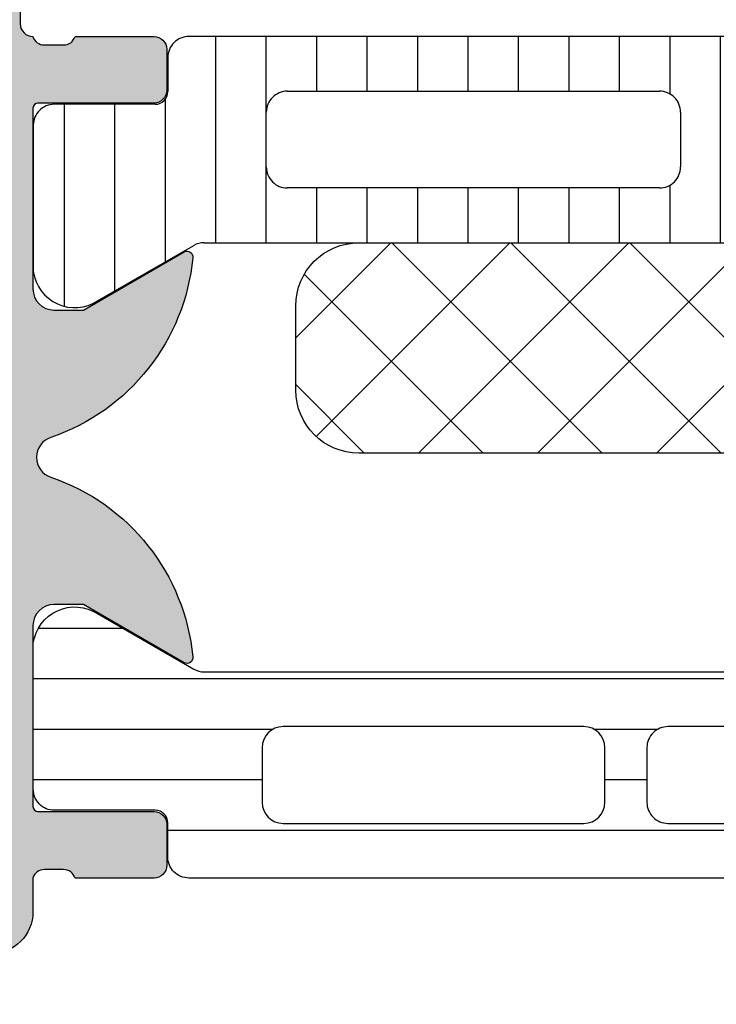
# Model space of a CAD drawing. Header units: millimetres. Extents: x 247761 to 294611, y 172579 to 236863.
# Tile 296 of 596: x 276233 to 276250, y 180468 to 180491. Entities that reach past the tile are written whole.
import ezdxf

# ---------------------------------------------------------------- set-up
doc = ezdxf.new("R2010")
doc.units = ezdxf.units.MM
for name, color, linetype in [('FASÁDA DETAILNÍ', 4, 'Continuous'), ('KOTY 50', 7, 'Continuous'), ('NOVA', 240, 'Continuous')]:
    doc.layers.add(name, color=color, linetype=linetype)
doc.styles.add('CS-ROMANS', font='romans.shx', dxfattribs={"width": 0.75, "oblique": 5})
doc.dimstyles.new('A_KÓTA_50', dxfattribs={"dimtxt": 110, "dimasz": 2, "dimexe": 100, "dimexo": 1500, "dimgap": 40, "dimtad": 1, "dimrnd": 1, "dimdsep": 46, "dimtxsty": 'CS-ROMANS', "dimblk": 'KOT_CARA20', "dimcen": 45, "dimse1": 1, "dimse2": 1, "dimclrd": 256, "dimclre": 256, "dimclrt": 256, "dimadec": 0, "dimazin": 0, "dimtfac": 1, "dimtix": 1, "dimtmove": 2, "dimatfit": 3, "dimldrblk": 'OBLIQUE', "dimfxl": 0, "dimtolj": 1, "dimarcsym": 0})

# ---------------------------------------------------------------- blocks, each defined once
blk = doc.blocks.new('A$C69D17D4D')
at = {"layer": 'FASÁDA DETAILNÍ'}
h = blk.add_hatch(color=256, dxfattribs=at)
edge = h.paths.add_edge_path()
edge.add_arc((1588.938067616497, 7101.200062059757), 0.1199999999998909, 179.9999999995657, 270)
edge.add_line((1588.938067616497, 7101.080062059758), (1591.698065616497, 7101.080062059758))
edge.add_arc((1591.698065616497, 7100.780062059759), 0.2999999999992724, -1.737134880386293e-10, 90, ccw=False)
edge.add_line((1591.998065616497, 7100.780062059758), (1591.998065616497, 7099.800087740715))
edge.add_arc((1591.698065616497, 7099.800087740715), 0.2999999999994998, -90.00000000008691, 0, ccw=False)
edge.add_line((1591.698065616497, 7099.500087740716), (1589.818054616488, 7099.500087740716))
edge.add_arc((1589.550511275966, 7099.421220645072), 0.2789255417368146, 16.42459455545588, 91.16287007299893)
edge.add_line((1589.544850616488, 7099.700088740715), (1589.091256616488, 7099.700088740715))
edge.add_arc((1589.08558820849, 7099.421251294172), 0.2788950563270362, 88.83541062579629, 163.5801235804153)
edge.add_line((1588.818067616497, 7099.500087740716), (1588.818067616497, 7098.69991302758))
edge.add_arc((1587.818067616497, 7098.69991302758), 0.9999999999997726, -89.99999999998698, 0, ccw=False)
edge.add_line((1587.818067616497, 7097.69991302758), (1584.318060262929, 7097.69991302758))
edge.add_arc((1584.318080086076, 7098.699932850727), 1.000019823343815, 180.0011357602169, 269.9988642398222, ccw=False)
edge.add_line((1583.318060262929, 7098.699913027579), (1583.318060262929, 7099.199913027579))
edge.add_line((1583.318060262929, 7099.199913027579), (1585.818060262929, 7099.19991302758))
edge.add_arc((1585.818014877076, 7100.199958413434), 1.0000453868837, 270.0026002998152, 359.9973997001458)
edge.add_line((1586.818060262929, 7100.19991302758), (1586.818060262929, 7101.499931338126))
edge.add_arc((1585.818007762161, 7101.499878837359), 1.000052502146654, 0.003007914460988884, 89.99699208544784)
edge.add_line((1585.818060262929, 7102.499931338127), (1578.818060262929, 7102.499931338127))
edge.add_arc((1578.318060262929, 7101.974809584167), 0.7250881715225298, 46.40381611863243, 133.5961838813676)
edge.add_line((1577.818060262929, 7102.499931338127), (1571.783972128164, 7102.499931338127))
edge.add_arc((1571.784024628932, 7101.499878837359), 1.000052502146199, 90.00300791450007, 179.9969920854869)
edge.add_line((1570.783972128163, 7101.499931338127), (1570.783972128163, 7100.19991302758))
edge.add_arc((1571.784017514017, 7100.199958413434), 1.000045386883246, 180.0026002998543, 269.9973997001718)
edge.add_line((1571.783972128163, 7099.19991302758), (1573.318060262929, 7099.19991302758))
edge.add_line((1573.318060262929, 7099.19991302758), (1573.318060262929, 7098.599906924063))
edge.add_line((1573.318060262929, 7098.599906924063), (1572.218054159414, 7097.499931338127))
edge.add_line((1572.218054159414, 7097.499931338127), (1568.818060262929, 7097.499931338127))
edge.add_line((1568.818060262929, 7097.499931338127), (1568.818060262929, 7124.499832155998))
edge.add_line((1568.818060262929, 7124.499832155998), (1572.218054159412, 7124.499832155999))
edge.add_line((1572.218054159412, 7124.499832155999), (1573.318060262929, 7123.39985657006))
edge.add_line((1573.318060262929, 7123.39985657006), (1573.318060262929, 7122.799850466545))
edge.add_line((1573.318060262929, 7122.799850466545), (1571.783972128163, 7122.799850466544))
edge.add_arc((1571.784017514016, 7121.799805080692), 1.000045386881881, 90.00260029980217, 179.9973997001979)
edge.add_line((1570.783972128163, 7121.799850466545), (1570.783972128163, 7120.499832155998))
edge.add_arc((1571.784024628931, 7120.499884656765), 1.000052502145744, 180.003007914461, 269.9969920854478)
edge.add_line((1571.783972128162, 7119.499832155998), (1577.818060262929, 7119.499832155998))
edge.add_arc((1578.318060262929, 7120.024953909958), 0.7250881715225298, 226.4038161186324, 313.5961838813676)
edge.add_line((1578.818060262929, 7119.499832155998), (1585.818060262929, 7119.499832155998))
edge.add_arc((1585.818007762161, 7120.499884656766), 1.000052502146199, 270.0030079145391, 359.9969920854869)
edge.add_line((1586.818060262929, 7120.499832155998), (1586.818060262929, 7121.799850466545))
edge.add_arc((1585.818014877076, 7121.799805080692), 1.000045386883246, 0.002600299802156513, 89.9973997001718)
edge.add_line((1585.818060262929, 7122.799850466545), (1583.318060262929, 7122.799850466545))
edge.add_line((1583.318060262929, 7122.799850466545), (1583.318060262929, 7123.299850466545))
edge.add_arc((1584.318080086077, 7123.299830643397), 1.00001982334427, 90.00113576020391, 179.9988642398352, ccw=False)
edge.add_line((1584.318060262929, 7124.299850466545), (1588.818060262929, 7124.299850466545))
edge.add_arc((1588.81807058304, 7123.799860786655), 0.4999896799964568, -0.0011826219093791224, 90.00118262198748, ccw=False)
edge.add_line((1589.318060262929, 7123.799850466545), (1589.318060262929, 7122.799850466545))
edge.add_line((1589.318060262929, 7122.799850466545), (1588.518057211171, 7122.799850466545))
edge.add_line((1588.518057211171, 7122.799850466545), (1588.518057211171, 7119.799835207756))
edge.add_arc((1588.818064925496, 7119.799832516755), 0.3000077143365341, 179.9994860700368, 270.0005139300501)
edge.add_arc((1589.08558820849, 7119.578661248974), 0.2788950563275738, 196.4198764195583, 271.1645893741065)
edge.add_line((1589.091256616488, 7119.29982380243), (1589.544850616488, 7119.29982380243))
edge.add_arc((1589.550511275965, 7119.578691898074), 0.2789255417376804, 268.837129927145, 343.5754054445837)
edge.add_line((1589.818054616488, 7119.49982480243), (1591.698065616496, 7119.49982480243))
edge.add_arc((1591.698065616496, 7119.19982480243), 0.3000000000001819, 0, 90, ccw=False)
edge.add_line((1591.998065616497, 7119.19982480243), (1591.998065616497, 7118.219850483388))
edge.add_arc((1591.698065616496, 7118.219850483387), 0.3000000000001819, -90, 1.737134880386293e-10, ccw=False)
edge.add_line((1591.698065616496, 7117.919850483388), (1588.938067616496, 7117.919850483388))
edge.add_arc((1588.938067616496, 7117.799850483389), 0.1199999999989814, 90, 180.0000000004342)
edge.add_line((1588.818067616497, 7117.799850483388), (1588.818067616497, 7113.49982480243))
edge.add_arc((1589.318067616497, 7113.49982480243), 0.5, 180, 269.9999999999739)
edge.add_line((1589.318067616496, 7112.99982480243), (1590.018067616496, 7112.99982480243))
edge.add_line((1590.018067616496, 7112.99982480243), (1592.410887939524, 7114.381320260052))
edge.add_arc((1592.479947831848, 7114.261705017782), 0.1381197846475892, -7.70243749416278, 120.0000000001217, ccw=False)
edge.add_arc((1587.638596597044, 7114.709323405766), 4.999999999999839, 288.7094007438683, 354.65077199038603, ccw=False)
edge.add_arc((1589.40282279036, 7109.499956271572), 0.5000000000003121, 108.7094007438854, 251.2905992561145)
edge.add_arc((1587.638596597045, 7104.290589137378), 4.999999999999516, 5.3492280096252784, 71.2905992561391, ccw=False)
edge.add_arc((1592.479947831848, 7104.738207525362), 0.1381197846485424, -120.0000000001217, 7.702437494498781, ccw=False)
edge.add_line((1592.410887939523, 7104.618592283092), (1590.018067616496, 7106.000087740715))
edge.add_line((1590.018067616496, 7106.000087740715), (1589.318067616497, 7106.000087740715))
edge.add_arc((1589.318067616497, 7105.500087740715), 0.5, 90.00000000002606, 180.0000000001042)
edge.add_line((1588.818067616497, 7105.500087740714), (1588.818067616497, 7101.200062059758))
edge = h.paths.add_edge_path(flags=16)
edge.add_arc((1570.918066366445, 7116.499839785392), 0.5, 90, 180)
edge.add_line((1570.418066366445, 7116.499839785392), (1570.418066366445, 7104.499931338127))
edge.add_arc((1570.918066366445, 7104.499931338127), 0.5, 180, 270)
edge.add_line((1570.918066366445, 7103.999931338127), (1586.618048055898, 7103.999931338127))
edge.add_arc((1586.618048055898, 7104.499931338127), 0.5, 270, 360)
edge.add_line((1587.118048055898, 7104.499931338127), (1587.118048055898, 7116.499839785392))
edge.add_arc((1586.618048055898, 7116.499839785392), 0.5, 0, 90)
edge.add_line((1586.618048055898, 7116.999839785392), (1585.118048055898, 7116.999839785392))
edge.add_line((1585.118048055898, 7116.999839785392), (1585.118048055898, 7117.499839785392))
edge.add_arc((1584.618048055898, 7117.499839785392), 0.5, 0, 90)
edge.add_line((1584.618048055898, 7117.999839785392), (1572.918066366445, 7117.999839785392))
edge.add_arc((1572.918066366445, 7117.499839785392), 0.5, 90, 180)
edge.add_line((1572.418066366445, 7117.499839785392), (1572.418066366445, 7116.999839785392))
edge.add_line((1572.418066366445, 7116.999839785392), (1570.918066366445, 7116.999839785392))
h = blk.add_hatch(dxfattribs=at)
h.set_pattern_fill('LINIE', color=256, scale=1.2, angle=90, style=0)
h.set_pattern_definition([(90, (19.28296211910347, -0.6246130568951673), (-1.2, 7.347638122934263e-17), [])])
edge = h.paths.add_edge_path()
edge.add_arc((1628.407976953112, 7118.190741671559), 0.2999999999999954, -179.99792470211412, -89.99792470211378, ccw=False)
edge.add_line((1628.107976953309, 7118.190730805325), (1628.107948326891, 7119.00106213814))
edge.add_arc((1627.607951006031, 7119.001046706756), 0.4999973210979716, 0.001768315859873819, 90.0023822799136)
edge.add_line((1627.607930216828, 7119.501044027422), (1626.7668579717, 7119.502364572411))
edge.add_arc((1626.7668579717, 7119.702364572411), 0.1999999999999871, -179.99999999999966, -89.99999999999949, ccw=False)
edge.add_line((1626.5668579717, 7119.702364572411), (1626.5668579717, 7123.8023645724))
edge.add_arc((1626.0668579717, 7123.8023645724), 0.5000000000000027, -5.216109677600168e-13, 89.99999999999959)
edge.add_line((1626.0668579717, 7124.3023645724), (1625.236108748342, 7124.302364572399))
edge.add_arc((1625.236108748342, 7123.3023645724), 0.9999999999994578, 90.00000000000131, 164.9999999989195)
edge.add_line((1624.270182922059, 7123.56118361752), (1624.066857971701, 7122.8023645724))
edge.add_line((1624.0668579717, 7122.8023645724), (1625.0668579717, 7122.8023645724))
edge.add_line((1625.0668579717, 7122.8023645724), (1625.0668579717, 7120.502364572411))
edge.add_arc((1624.062731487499, 7120.504073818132), 1.004127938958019, -89.76591227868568, -0.09753001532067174, ccw=False)
edge.add_line((1624.066833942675, 7119.499954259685), (1621.066955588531, 7119.499954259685))
edge.add_arc((1621.070983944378, 7120.504073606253), 1.004127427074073, 180.0975179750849, 269.77014032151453, ccw=False)
edge.add_line((1620.0668579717, 7120.502364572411), (1620.0668579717, 7122.8023645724))
edge.add_line((1620.0668579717, 7122.8023645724), (1621.0668579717, 7122.8023645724))
edge.add_line((1621.0668579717, 7122.8023645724), (1620.863533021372, 7123.56118361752))
edge.add_arc((1619.897607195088, 7123.3023645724), 1.000000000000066, 15.00000000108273, 89.99999999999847)
edge.add_line((1619.897607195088, 7124.3023645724), (1619.0668579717, 7124.3023645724))
edge.add_arc((1619.0668579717, 7123.8023645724), 0.4999999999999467, 89.99999999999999, 180)
edge.add_line((1618.5668579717, 7123.8023645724), (1618.5668579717, 7119.702364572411))
edge.add_arc((1618.362684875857, 7119.704093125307), 0.2041804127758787, -88.8441310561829, -0.4850610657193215, ccw=False)
edge.add_line((1618.366803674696, 7119.499954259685), (1592.525436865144, 7119.499931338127))
edge.add_arc((1592.525452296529, 7118.999934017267), 0.4999973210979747, 90.00176831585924, 180.002382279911)
edge.add_line((1592.025454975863, 7118.999913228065), (1592.025483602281, 7118.18958189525))
edge.add_arc((1591.725483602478, 7118.189571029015), 0.299999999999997, -89.9979247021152, 0.0020752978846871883, ccw=False)
edge.add_line((1591.725494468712, 7117.889571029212), (1589.325496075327, 7117.889816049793))
edge.add_arc((1589.325511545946, 7117.389820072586), 0.499995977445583, 90.00177281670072, 180.0023777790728)
edge.add_line((1588.825515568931, 7117.389799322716), (1588.825642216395, 7113.913257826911))
edge.add_arc((1589.815455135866, 7114.055604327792), 0.99999607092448, 188.1836833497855, 302.7290913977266)
edge.add_line((1590.356120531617, 7113.214371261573), (1592.639729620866, 7114.532923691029))
edge.add_arc((1592.88974527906, 7114.099920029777), 0.5000000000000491, 90.00213520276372, 120.00207189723, ccw=False)
edge.add_line((1592.889726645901, 7114.599920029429), (1627.243995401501, 7114.60100634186))
edge.add_arc((1627.244012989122, 7114.10100634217), 0.5000000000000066, 60.00207869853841, 90.00201539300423, ccw=False)
edge.add_line((1627.493997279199, 7114.534028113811), (1629.777701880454, 7113.215641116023))
edge.add_arc((1630.318306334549, 7114.056913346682), 0.9999960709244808, 237.2750591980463, 351.8204672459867)
edge.add_line((1631.308129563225, 7113.914638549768), (1631.308002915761, 7117.391180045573))
edge.add_arc((1630.808006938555, 7117.391164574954), 0.4999959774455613, 0.001772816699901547, 90.00237777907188)
edge.add_line((1630.807986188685, 7117.891160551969), (1628.407987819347, 7117.890741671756))
edge = h.paths.add_edge_path(flags=16)
edge.add_line((1604.216864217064, 7117.700466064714), (1604.216864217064, 7116.400471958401))
edge.add_arc((1603.716867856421, 7116.400468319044), 0.4999963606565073, -90.00041704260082, 0.00041704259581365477, ccw=False)
edge.add_line((1603.716864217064, 7115.900471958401), (1594.86687032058, 7115.900471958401))
edge.add_arc((1594.866866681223, 7116.400468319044), 0.4999963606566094, -180.000417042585, -89.99958295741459, ccw=False)
edge.add_line((1594.36687032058, 7116.400471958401), (1594.36687032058, 7117.700466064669))
edge.add_arc((1594.866870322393, 7117.700482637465), 0.5000000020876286, 90.00000020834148, 180.0018991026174, ccw=False)
edge.add_line((1594.866870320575, 7118.200482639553), (1603.716864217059, 7118.200482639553))
edge.add_arc((1603.716864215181, 7117.700482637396), 0.5000000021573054, -0.0018990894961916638, 89.99999978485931, ccw=False)
edge = h.paths.add_edge_path(flags=16)
edge.add_arc((1614.416870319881, 7117.700482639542), 0.4999999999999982, -2.2737367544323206e-13, 90.000000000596, ccw=False)
edge.add_line((1614.916870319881, 7117.700482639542), (1614.916870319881, 7116.40047195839))
edge.add_arc((1614.416870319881, 7116.40047195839), 0.4999999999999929, -90.00000000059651, -2.8421709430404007e-13, ccw=False)
edge.add_line((1614.416870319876, 7115.90047195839), (1605.71686421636, 7115.90047195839))
edge.add_arc((1605.716864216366, 7116.40047195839), 0.5000000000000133, 180.0000000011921, 269.99999999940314, ccw=False)
edge.add_line((1605.216864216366, 7116.40047195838), (1605.216864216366, 7117.700482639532))
edge.add_arc((1605.716864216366, 7117.700482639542), 0.5000000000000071, 90.0000000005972, 180.0000000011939, ccw=False)
edge.add_line((1605.716864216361, 7118.200482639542), (1614.416870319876, 7118.200482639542))
edge = h.paths.add_edge_path(flags=16)
edge.add_arc((1616.416866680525, 7116.400468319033), 0.4999963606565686, -180.00041704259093, -89.99958295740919, ccw=False)
edge.add_line((1615.916870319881, 7116.40047195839), (1615.916870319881, 7117.700466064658))
edge.add_arc((1616.416870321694, 7117.700482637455), 0.5000000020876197, 90.00000020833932, 180.0018991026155, ccw=False)
edge.add_line((1616.416870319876, 7118.200482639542), (1625.26687947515, 7118.200482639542))
edge.add_arc((1625.266879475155, 7117.700497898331), 0.4999847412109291, -6.252776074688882e-13, 90.00000000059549, ccw=False)
edge.add_line((1625.766864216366, 7117.700497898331), (1625.766864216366, 7116.400487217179))
edge.add_arc((1625.266848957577, 7116.400487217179), 0.5000152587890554, -90.00000000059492, 1.0800249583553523e-12, ccw=False)
edge.add_line((1625.266848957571, 7115.90047195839), (1616.416870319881, 7115.90047195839))
h = blk.add_hatch(dxfattribs=at)
h.set_pattern_fill('NETZ', color=256, scale=2, angle=45, style=0)
h.set_pattern_definition([(45, (1610.066983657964, 7114.599196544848), (-1.414213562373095, 1.414213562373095), []), (135, (1610.066983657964, 7114.599196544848), (-1.414213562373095, -1.414213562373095), [])])
h.paths.add_polyline_path([(1623.566983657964, 7109.599196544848, 0.4142135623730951), (1625.066983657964, 7111.099196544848), (1625.066983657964, 7113.099196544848, 0.4142135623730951), (1623.566983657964, 7114.599196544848), (1596.566983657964, 7114.599196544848, 0.4142135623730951), (1595.066983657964, 7113.099196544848), (1595.066983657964, 7111.099196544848, 0.4142135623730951), (1596.566983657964, 7109.599196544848)])
h = blk.add_hatch(dxfattribs=at)
h.set_pattern_fill('_USER', color=256, scale=1.2, angle=180, style=0, pattern_type=0)
h.set_pattern_definition([(180, (1626.318060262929, 7099.499931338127), (-1.469551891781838e-16, -1.2), [])])
edge = h.paths.add_edge_path()
edge.add_line((1622.493950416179, 7104.46694312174), (1624.777607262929, 7105.785412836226))
edge.add_arc((1625.318242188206, 7104.944160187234), 0.9999960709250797, 8.181608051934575, 122.72701609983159, ccw=False)
edge.add_line((1626.308060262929, 7105.086470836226), (1626.308060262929, 7101.609929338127))
edge.add_arc((1625.808064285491, 7101.609926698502), 0.4999959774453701, -90.00030248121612, 0.0003024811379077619, ccw=False)
edge.add_line((1625.808061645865, 7101.109930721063), (1623.408063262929, 7101.11026267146))
edge.add_arc((1623.408063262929, 7100.810262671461), 0.2999999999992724, 90.00000000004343, 180.0000000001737)
edge.add_line((1623.108063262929, 7100.81026267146), (1623.108063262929, 7099.999931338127))
edge.add_arc((1622.608065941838, 7099.999928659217), 0.4999973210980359, -90.00030698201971, 0.0003069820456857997, ccw=False)
edge.add_line((1622.608063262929, 7099.499931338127), (1592.525588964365, 7099.499931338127))
edge.add_arc((1592.525586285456, 7099.999928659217), 0.4999973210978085, 179.9996930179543, 270.00030698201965, ccw=False)
edge.add_line((1592.025588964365, 7099.999931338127), (1592.025588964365, 7100.81026267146))
edge.add_arc((1591.725588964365, 7100.810262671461), 0.2999999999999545, 359.9999999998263, 450)
edge.add_line((1591.725588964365, 7101.11026267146), (1589.325590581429, 7101.109930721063))
edge.add_arc((1589.325587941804, 7101.609926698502), 0.4999959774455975, 179.9996975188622, 270.000302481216, ccw=False)
edge.add_line((1588.825591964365, 7101.609929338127), (1588.825591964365, 7105.086470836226))
edge.add_arc((1589.815410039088, 7104.944160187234), 0.9999960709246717, 57.27298390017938, 171.8183919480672, ccw=False)
edge.add_line((1590.356044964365, 7105.785412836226), (1592.639701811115, 7104.46694312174))
edge.add_arc((1592.889701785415, 7104.89995583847), 0.5000000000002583, 240.0000034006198, 269.9999400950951)
edge.add_line((1592.889701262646, 7104.39995583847), (1622.243950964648, 7104.39995583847))
edge.add_arc((1622.243950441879, 7104.89995583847), 0.5000000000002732, 270.0000599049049, 299.9999965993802)
edge = h.paths.add_edge_path(flags=16)
edge.add_line((1601.917233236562, 7103.099945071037), (1594.767208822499, 7103.099929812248))
edge.add_arc((1594.767252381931, 7102.599886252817), 0.5000435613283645, 90.00499110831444, 179.9950088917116)
edge.add_line((1594.267208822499, 7102.599929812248), (1594.267208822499, 7101.299921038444))
edge.add_arc((1594.767221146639, 7101.299948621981), 0.5000123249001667, 180.0031607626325, 269.9985877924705)
edge.add_line((1594.767208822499, 7100.799936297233), (1601.917233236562, 7100.799936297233))
edge.add_arc((1601.917189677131, 7101.299979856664), 0.5000435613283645, 270.0049911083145, 359.9950088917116)
edge.add_line((1602.417233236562, 7101.299936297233), (1602.417233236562, 7102.599945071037))
edge.add_arc((1601.917189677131, 7102.599901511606), 0.5000435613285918, 0.00499110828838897, 89.99500889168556)
edge = h.paths.add_edge_path(flags=16)
edge.add_line((1620.267232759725, 7103.099945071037), (1613.117206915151, 7103.099945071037))
edge.add_arc((1613.117250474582, 7102.599901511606), 0.5000435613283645, 90.00499110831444, 179.9950088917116)
edge.add_line((1612.617206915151, 7102.599945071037), (1612.617206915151, 7101.299936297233))
edge.add_arc((1613.117250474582, 7101.299979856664), 0.5000435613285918, 180.0049911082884, 269.9950088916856)
edge.add_line((1613.117206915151, 7100.799936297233), (1620.267232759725, 7100.799936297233))
edge.add_arc((1620.267189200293, 7101.299979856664), 0.5000435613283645, 270.0049911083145, 359.9950088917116)
edge.add_line((1620.767232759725, 7101.299936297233), (1620.767232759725, 7102.599945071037))
edge.add_arc((1620.267189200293, 7102.599901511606), 0.5000435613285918, 0.00499110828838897, 89.99500889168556)
edge = h.paths.add_edge_path(flags=16)
edge.add_line((1611.117206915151, 7103.099945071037), (1603.917233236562, 7103.099945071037))
edge.add_arc((1603.917182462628, 7102.599995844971), 0.4999492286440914, 89.99418114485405, 180.0058188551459)
edge.add_line((1603.417233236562, 7102.599945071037), (1603.417233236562, 7101.299936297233))
edge.add_arc((1603.917182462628, 7101.299885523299), 0.4999492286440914, 179.9941811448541, 270.0058188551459)
edge.add_line((1603.917233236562, 7100.799936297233), (1611.117206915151, 7100.799936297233))
edge.add_arc((1611.117257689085, 7101.299885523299), 0.4999492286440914, 269.9941811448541, 360.005818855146)
edge.add_line((1611.617206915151, 7101.299936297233), (1611.617206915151, 7102.599945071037))
edge.add_arc((1611.117257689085, 7102.599995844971), 0.4999492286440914, 359.9941811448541, 450.0058188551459)
for p, q in [((1618.366803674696, 7119.499954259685), (1592.525436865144, 7119.499931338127)), ((1592.025454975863, 7118.999913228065), (1592.025483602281, 7118.189581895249)), ((1594.866870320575, 7118.200482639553), (1603.716864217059, 7118.200482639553)), ((1591.725494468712, 7117.889571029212), (1589.325496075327, 7117.889816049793)), ((1594.36687032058, 7116.400471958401), (1594.36687032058, 7117.700466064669)), ((1604.216864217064, 7117.700466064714), (1604.216864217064, 7116.400471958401)), ((1588.825515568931, 7117.389799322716), (1588.825642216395, 7113.913257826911)), ((1603.716864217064, 7115.900471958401), (1594.86687032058, 7115.900471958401)), ((1590.356120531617, 7113.214371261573), (1592.639729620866, 7114.532923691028)), ((1592.889726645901, 7114.599920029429), (1627.243995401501, 7114.601006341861))]:
    blk.add_line(p, q, dxfattribs=at)
blk.add_lwpolyline([(1588.518057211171, 7122.799850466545), (1588.518057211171, 7119.799835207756, 0.4142188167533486), (1588.818067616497, 7119.49982480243, 0.338212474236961), (1589.091256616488, 7119.29982380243), (1589.544850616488, 7119.29982380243, 0.3381811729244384), (1589.818054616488, 7119.49982480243), (1591.698065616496, 7119.49982480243, -0.414213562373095), (1591.998065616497, 7119.19982480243), (1591.998065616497, 7118.219850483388, -0.414213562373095), (1591.698065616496, 7117.919850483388), (1588.938067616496, 7117.919850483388, 0.414213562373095), (1588.818067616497, 7117.799850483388), (1588.818067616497, 7113.49982480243, 0.414213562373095), (1589.318067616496, 7112.99982480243), (1590.018067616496, 7112.99982480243), (1592.410887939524, 7114.381320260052, -0.6230654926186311), (1592.616821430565, 7114.243193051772, -0.295935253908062), (1589.242438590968, 7109.973535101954, 0.717126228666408), (1589.242438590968, 7109.026377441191, -0.295935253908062), (1592.616821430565, 7104.756719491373, -0.6230654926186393), (1592.410887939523, 7104.618592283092), (1590.018067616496, 7106.000087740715), (1589.318067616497, 7106.000087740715, 0.414213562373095), (1588.818067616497, 7105.500087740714), (1588.818067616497, 7101.200062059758, 0.414213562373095), (1588.938067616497, 7101.080062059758), (1591.698065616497, 7101.080062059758, -0.414213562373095), (1591.998065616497, 7100.780062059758), (1591.998065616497, 7099.800087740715, -0.414213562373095), (1591.698065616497, 7099.500087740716), (1589.818054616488, 7099.500087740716, 0.3381811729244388), (1589.544850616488, 7099.700088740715), (1589.091256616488, 7099.700088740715, 0.338212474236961), (1588.818067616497, 7099.500087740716), (1588.818067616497, 7098.69991302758, -0.414213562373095), (1587.818067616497, 7097.69991302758)], format="xyb", dxfattribs=at)
for points in [[(1596.566983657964, 7114.599196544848), (1623.566983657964, 7114.599196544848, -0.414213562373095), (1625.066983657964, 7113.099196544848), (1625.066983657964, 7111.099196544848, -0.414213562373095), (1623.566983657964, 7109.599196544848), (1596.566983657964, 7109.599196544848, -0.414213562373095), (1595.066983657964, 7111.099196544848), (1595.066983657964, 7113.099196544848, -0.414213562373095)], [(1622.493950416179, 7104.46694312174), (1624.777607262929, 7105.785412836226, -0.5460410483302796), (1626.308060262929, 7105.086470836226), (1626.308060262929, 7101.609929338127, -0.414216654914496), (1625.808061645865, 7101.109930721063), (1623.408063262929, 7101.11026267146, 0.414213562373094), (1623.108063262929, 7100.81026267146), (1623.108063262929, 7099.999931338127, -0.414216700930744), (1622.608063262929, 7099.499931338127), (1592.525588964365, 7099.499931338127, -0.414216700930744), (1592.025588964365, 7099.999931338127), (1592.025588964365, 7100.81026267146, 0.414213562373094), (1591.725588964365, 7101.11026267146), (1589.325590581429, 7101.109930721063, -0.4142166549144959), (1588.825591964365, 7101.609929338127), (1588.825591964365, 7105.086470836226, -0.5460410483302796), (1590.356044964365, 7105.785412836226), (1592.639701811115, 7104.46694312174, 0.1316522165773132), (1592.889701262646, 7104.39995583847), (1622.243950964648, 7104.39995583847, 0.1316522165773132)], [(1601.917233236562, 7103.099945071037), (1594.767208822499, 7103.099929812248, 0.4141625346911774), (1594.267208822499, 7102.599929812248), (1594.267208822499, 7101.299921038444, 0.4141901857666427), (1594.767208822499, 7100.799936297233), (1601.917233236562, 7100.799936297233, 0.4141625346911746), (1602.417233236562, 7101.299936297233), (1602.417233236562, 7102.599945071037, 0.4141625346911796)], [(1611.117206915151, 7103.099945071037), (1603.917233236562, 7103.099945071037, 0.4142730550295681), (1603.417233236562, 7102.599945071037), (1603.417233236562, 7101.299936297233, 0.4142730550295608), (1603.917233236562, 7100.799936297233), (1611.117206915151, 7100.799936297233, 0.4142730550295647), (1611.617206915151, 7101.299936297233), (1611.617206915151, 7102.599945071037, 0.414273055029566)]]:
    blk.add_lwpolyline(points, format="xyb", close=True, dxfattribs=at)
for centre, radius, start, end in [((1592.525452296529, 7118.999934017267), 0.4999973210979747, 90.00176831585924, 180.0023822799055), ((1591.725483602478, 7118.189571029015), 0.2999999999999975, 270.0020752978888, 0.002075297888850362), ((1594.866870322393, 7117.700482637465), 0.5000000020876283, 90.00000020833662, 180.0018991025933), ((1603.716864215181, 7117.700482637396), 0.5000000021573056, 359.9981009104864, 89.99999978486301), ((1589.325511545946, 7117.389820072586), 0.4999959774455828, 90.00177281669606, 180.0023777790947), ((1594.866866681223, 7116.400468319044), 0.4999963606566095, 179.9995829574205, 270.0004170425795), ((1603.716867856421, 7116.400468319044), 0.4999963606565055, 269.9995829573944, 0.0004170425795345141), ((1592.88974527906, 7114.099920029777), 0.5000000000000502, 90.00213520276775, 120.0020718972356), ((1589.815455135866, 7114.055604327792), 0.9999960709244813, 188.1836833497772, 302.7290913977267)]:
    blk.add_arc(centre, radius, start, end, dxfattribs=at)
blk = doc.blocks.new('KOT_CARA20')
for p, q in [((0, 20), (0, -20)), ((0, 1.77635683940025e-15), (14.14213562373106, 14.14213562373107)), ((0, 1.77635683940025e-15), (-14.14213562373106, -14.14213562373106))]:
    blk.add_line(p, q)
blk = doc.blocks.new('*D449')
at = {"layer": 'Defpoints', "color": 0, "ltscale": 5, "transparency": 16777216}
for p in [(276300.5174116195, 181175.6389768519), (276060.5174116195, 181025.8952978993), (276300.5174116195, 178444.5928794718)]:
    blk.add_point(p, dxfattribs=at)
at = {"layer": 'KOTY 50', "lineweight": -2, "ltscale": 5, "transparency": 16777216}
blk.add_line((276062.5174116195, 178444.5928794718), (276298.5174116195, 178444.5928794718), dxfattribs=at)
at = {"layer": 'KOTY 50', "lineweight": -2, "ltscale": 5, "transparency": 16777216, "xscale": 2, "yscale": 2, "zscale": 2, "rotation": 180}
blk.add_blockref('KOT_CARA20', (276060.5174116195, 178444.5928794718), dxfattribs=at)
at = {"layer": 'KOTY 50', "lineweight": -2, "ltscale": 5, "transparency": 16777216, "xscale": 2, "yscale": 2, "zscale": 2}
blk.add_blockref('KOT_CARA20', (276300.5174116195, 178444.5928794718), dxfattribs=at)
at = {"layer": 'KOTY 50', "ltscale": 5, "transparency": 16777216, "insert": (276462.2123544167, 178535.4317706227), "char_height": 110, "attachment_point": 5, "style": 'CS-ROMANS'}
blk.add_mtext('\\A1;240', dxfattribs=at)
blk = doc.blocks.new('_OBLIQUE')
at = {"color": 0, "linetype": 'ByBlock', "ltscale": 15}
blk.add_line((-0.5, -0.5), (0.5, 0.5), dxfattribs=at)

msp = doc.modelspace()

# ---------------------------------------------------------------- block references
at = {"layer": 'NOVA', "ltscale": 300}
msp.add_blockref('A$C69D17D4D', (274644.5174331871, 173371.2585875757), dxfattribs=at)

# ---------------------------------------------------------------- dimensions: what is measured, and where the dimension line sits
at = {"layer": 'KOTY 50', "ltscale": 5}
dim = msp.add_linear_dim(base=(276300.5174116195, 178444.5928794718), p1=(276060.5174116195, 181025.8952978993), p2=(276300.5174116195, 181175.6389768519), dimstyle='A_KÓTA_50', dxfattribs=at)
dim.commit()
dim.dimension.update_dxf_attribs({"geometry": '*D449', "text_midpoint": (276462.2123544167, 178535.4317706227), "dimtype": 128})

doc.saveas('drawing.dxf')
